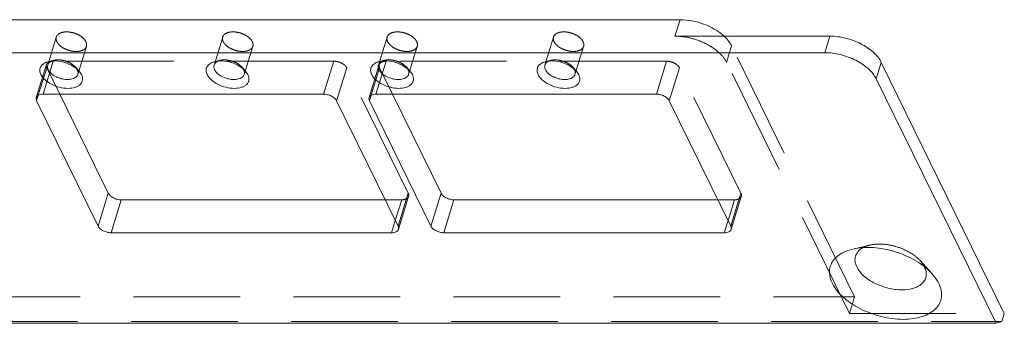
# Model space of a CAD drawing. Header units: millimetres. Extents: x 4497 to 11741, y 5958 to 12619.
# Tile 263 of 424: x 5401 to 5448, y 10831 to 10846. Entities that reach past the tile are written whole.
import ezdxf

# ---------------------------------------------------------------- set-up
doc = ezdxf.new("R2010")
doc.units = ezdxf.units.MM
doc.header["$LTSCALE"] = 0.8
doc.linetypes.add('HIDDEN', pattern=[9.525, 6.35, -3.175])
doc.layers.get('0').update_dxf_attribs({"linetype": 'CONTINUOUS', "lineweight": 0})
doc.layers.add('3', color=5, linetype='HIDDEN', lineweight=0)

msp = doc.modelspace()

# ---------------------------------------------------------------- linework, layer by layer
at = {"linetype": 'Continuous'}
for p, q in [((5432.188, 10845.922), (5378.674, 10845.922)), ((5431.945, 10845.139), (5432.188, 10845.922)), ((5439.314, 10845.139), (5431.945, 10845.139)), ((5439.072, 10844.355), (5439.314, 10845.139)), ((5439.072, 10844.355), (5370.821, 10844.355)), ((5441.524, 10843.112), (5441.766, 10843.895)), ((5447.623, 10831.961), (5441.766, 10843.895)), ((5403.565, 10843.491), (5403.691, 10843.311)), ((5411.486, 10843.491), (5411.612, 10843.311)), ((5419.315, 10843.491), (5419.441, 10843.311)), ((5427.236, 10843.491), (5427.362, 10843.311)), ((5447.228, 10831.488), (5441.524, 10843.112)), ((5401.554, 10842.071), (5401.634, 10842.328)), ((5401.554, 10842.071), (5404.483, 10836.104)), ((5415.218, 10842.382), (5401.862, 10842.382)), ((5402.655, 10842.382), (5404.967, 10837.67)), ((5418.759, 10836.104), (5415.831, 10842.071)), ((5417.397, 10842.071), (5417.476, 10842.328)), ((5417.397, 10842.071), (5420.325, 10836.104)), ((5431.06, 10842.382), (5417.705, 10842.382)), ((5418.497, 10842.382), (5420.809, 10837.67)), ((5434.602, 10836.104), (5431.673, 10842.071)), ((5404.483, 10836.104), (5404.967, 10837.67)), ((5405.096, 10835.793), (5405.58, 10837.359)), ((5405.58, 10837.359), (5418.143, 10837.359)), ((5420.325, 10836.104), (5420.809, 10837.67)), ((5420.938, 10835.793), (5421.422, 10837.359)), ((5421.422, 10837.359), (5433.985, 10837.359)), ((5418.451, 10835.793), (5418.629, 10836.369)), ((5434.293, 10835.793), (5434.471, 10836.369)), ((5405.096, 10835.793), (5418.451, 10835.793)), ((5420.938, 10835.793), (5434.293, 10835.793)), ((5447.502, 10831.569), (5447.623, 10831.961)), ((5375.294, 10831.488), (5447.228, 10831.488)), ((5447.228, 10831.488), (5447.502, 10831.569))]:
    msp.add_line(p, q, dxfattribs=at)
for centre in [(5403.078, 10843.345), (5410.999, 10843.345), (5418.828, 10843.345), (5426.749, 10843.345)]:
    msp.add_arc(centre, 0.456, 26.1831, 30.3517, dxfattribs=at)
for points, knots in [([(5432.188, 10845.922), (5432.377, 10845.922), (5432.764, 10845.882), (5433.326, 10845.726), (5433.843, 10845.482), (5434.148, 10845.264), (5434.279, 10845.143)], [0, 0, 0, 0, 0.249862, 0.50975, 0.764567, 1, 1, 1, 1]), ([(5439.314, 10845.139), (5439.566, 10845.139), (5440.079, 10845.07), (5440.791, 10844.808), (5441.383, 10844.423), (5441.677, 10844.077), (5441.766, 10843.895)], [0, 0, 0, 0, 0.264725, 0.53665, 0.788529, 1, 1, 1, 1]), ([(5441.524, 10843.112), (5441.435, 10843.293), (5441.141, 10843.64), (5440.549, 10844.025), (5439.837, 10844.286), (5439.324, 10844.355), (5439.072, 10844.355)], [0, 0, 0, 0, 0.211471, 0.46335, 0.735275, 1, 1, 1, 1]), ([(5401.756, 10843.311), (5401.729, 10843.367), (5401.691, 10843.485), (5401.722, 10843.668), (5401.842, 10843.816), (5401.956, 10843.877), (5402.019, 10843.901)], [0, 0, 0, 0, 0.255304, 0.485282, 0.723932, 1, 1, 1, 1]), ([(5402.019, 10843.901), (5402.028, 10843.904), (5402.064, 10843.917), (5402.101, 10843.927), (5402.129, 10843.934)], [0, 0, 0, 0, 0.242899, 1, 1, 1, 1]), ([(5402.08, 10843.768), (5402.089, 10843.798), (5402.123, 10843.859), (5402.175, 10843.904), (5402.205, 10843.923)], [0, 0, 0, 0, 0.478008, 1, 1, 1, 1]), ([(5402.129, 10843.934), (5402.249, 10843.962), (5402.513, 10843.976), (5402.905, 10843.9), (5403.272, 10843.741), (5403.482, 10843.581), (5403.565, 10843.491)], [0, 0, 0, 0, 0.236662, 0.499941, 0.763254, 1, 1, 1, 1]), ([(5409.678, 10843.311), (5409.65, 10843.367), (5409.613, 10843.485), (5409.643, 10843.668), (5409.763, 10843.816), (5409.877, 10843.877), (5409.94, 10843.901)], [0, 0, 0, 0, 0.255304, 0.485282, 0.723932, 1, 1, 1, 1]), ([(5409.94, 10843.901), (5409.949, 10843.904), (5409.985, 10843.917), (5410.022, 10843.927), (5410.05, 10843.934)], [0, 0, 0, 0, 0.242899, 1, 1, 1, 1]), ([(5410.001, 10843.768), (5410.01, 10843.798), (5410.044, 10843.859), (5410.096, 10843.904), (5410.126, 10843.923)], [0, 0, 0, 0, 0.478008, 1, 1, 1, 1]), ([(5410.05, 10843.934), (5410.17, 10843.962), (5410.434, 10843.976), (5410.826, 10843.9), (5411.193, 10843.741), (5411.403, 10843.581), (5411.486, 10843.491)], [0, 0, 0, 0, 0.236662, 0.499941, 0.763254, 1, 1, 1, 1]), ([(5417.507, 10843.311), (5417.479, 10843.367), (5417.442, 10843.485), (5417.472, 10843.668), (5417.592, 10843.816), (5417.706, 10843.877), (5417.77, 10843.901)], [0, 0, 0, 0, 0.255304, 0.485282, 0.723932, 1, 1, 1, 1]), ([(5417.77, 10843.901), (5417.778, 10843.904), (5417.814, 10843.917), (5417.851, 10843.927), (5417.879, 10843.934)], [0, 0, 0, 0, 0.242899, 1, 1, 1, 1]), ([(5417.83, 10843.768), (5417.839, 10843.798), (5417.873, 10843.859), (5417.925, 10843.904), (5417.955, 10843.923)], [0, 0, 0, 0, 0.478008, 1, 1, 1, 1]), ([(5417.879, 10843.934), (5417.999, 10843.962), (5418.263, 10843.976), (5418.655, 10843.9), (5419.022, 10843.741), (5419.232, 10843.581), (5419.315, 10843.491)], [0, 0, 0, 0, 0.236662, 0.499941, 0.763254, 1, 1, 1, 1]), ([(5425.428, 10843.311), (5425.4, 10843.367), (5425.363, 10843.485), (5425.393, 10843.668), (5425.513, 10843.816), (5425.627, 10843.877), (5425.691, 10843.901)], [0, 0, 0, 0, 0.255304, 0.485282, 0.723932, 1, 1, 1, 1]), ([(5425.691, 10843.901), (5425.699, 10843.904), (5425.735, 10843.917), (5425.772, 10843.927), (5425.801, 10843.934)], [0, 0, 0, 0, 0.242899, 1, 1, 1, 1]), ([(5425.751, 10843.768), (5425.76, 10843.798), (5425.794, 10843.859), (5425.847, 10843.904), (5425.876, 10843.923)], [0, 0, 0, 0, 0.478008, 1, 1, 1, 1]), ([(5425.801, 10843.934), (5425.92, 10843.962), (5426.184, 10843.976), (5426.576, 10843.9), (5426.943, 10843.741), (5427.153, 10843.581), (5427.236, 10843.491)], [0, 0, 0, 0, 0.236662, 0.499941, 0.763254, 1, 1, 1, 1]), ([(5402.105, 10843.546), (5402.088, 10843.582), (5402.063, 10843.655), (5402.069, 10843.733), (5402.08, 10843.768)], [0, 0, 0, 0, 0.525754, 1, 1, 1, 1]), ([(5403.513, 10843.325), (5403.498, 10843.278), (5403.434, 10843.187), (5403.275, 10843.106), (5403.073, 10843.073), (5402.843, 10843.087), (5402.609, 10843.148), (5402.394, 10843.249), (5402.219, 10843.38), (5402.133, 10843.49), (5402.105, 10843.546)], [0, 0, 0, 0, 0.087918, 0.191496, 0.315829, 0.456985, 0.606125, 0.75253, 0.886084, 1, 1, 1, 1]), ([(5403.487, 10843.546), (5403.493, 10843.534), (5403.513, 10843.489), (5403.523, 10843.439), (5403.524, 10843.402)], [0, 0, 0, 0, 0.266067, 1, 1, 1, 1]), ([(5410.026, 10843.546), (5410.009, 10843.582), (5409.984, 10843.655), (5409.99, 10843.733), (5410.001, 10843.768)], [0, 0, 0, 0, 0.525754, 1, 1, 1, 1]), ([(5411.434, 10843.325), (5411.42, 10843.278), (5411.355, 10843.187), (5411.196, 10843.106), (5410.994, 10843.073), (5410.764, 10843.087), (5410.53, 10843.148), (5410.315, 10843.249), (5410.14, 10843.38), (5410.054, 10843.49), (5410.026, 10843.546)], [0, 0, 0, 0, 0.087918, 0.191496, 0.315829, 0.456985, 0.606125, 0.75253, 0.886084, 1, 1, 1, 1]), ([(5411.408, 10843.546), (5411.414, 10843.534), (5411.434, 10843.489), (5411.445, 10843.439), (5411.445, 10843.402)], [0, 0, 0, 0, 0.266067, 1, 1, 1, 1]), ([(5417.855, 10843.546), (5417.838, 10843.582), (5417.813, 10843.655), (5417.819, 10843.733), (5417.83, 10843.768)], [0, 0, 0, 0, 0.525754, 1, 1, 1, 1]), ([(5419.263, 10843.325), (5419.249, 10843.278), (5419.184, 10843.187), (5419.025, 10843.106), (5418.823, 10843.073), (5418.593, 10843.087), (5418.359, 10843.148), (5418.144, 10843.249), (5417.969, 10843.38), (5417.883, 10843.49), (5417.855, 10843.546)], [0, 0, 0, 0, 0.087918, 0.191496, 0.315829, 0.456985, 0.606125, 0.75253, 0.886084, 1, 1, 1, 1]), ([(5419.237, 10843.546), (5419.243, 10843.534), (5419.263, 10843.489), (5419.274, 10843.439), (5419.274, 10843.402)], [0, 0, 0, 0, 0.266067, 1, 1, 1, 1]), ([(5425.777, 10843.546), (5425.759, 10843.582), (5425.735, 10843.655), (5425.74, 10843.733), (5425.751, 10843.768)], [0, 0, 0, 0, 0.525754, 1, 1, 1, 1]), ([(5427.184, 10843.325), (5427.17, 10843.278), (5427.105, 10843.187), (5426.947, 10843.106), (5426.744, 10843.073), (5426.514, 10843.087), (5426.28, 10843.148), (5426.065, 10843.249), (5425.89, 10843.38), (5425.804, 10843.49), (5425.777, 10843.546)], [0, 0, 0, 0, 0.087918, 0.191496, 0.315829, 0.456985, 0.606125, 0.75253, 0.886084, 1, 1, 1, 1]), ([(5427.158, 10843.546), (5427.164, 10843.534), (5427.184, 10843.489), (5427.195, 10843.439), (5427.195, 10843.402)], [0, 0, 0, 0, 0.266067, 1, 1, 1, 1]), ([(5403.691, 10843.311), (5403.728, 10843.235), (5403.76, 10843.105), (5403.711, 10842.944), (5403.635, 10842.842), (5403.525, 10842.761), (5403.329, 10842.678), (5403.027, 10842.643), (5402.642, 10842.695), (5402.268, 10842.832), (5401.957, 10843.034), (5401.803, 10843.216), (5401.756, 10843.311)], [0, 0, 0, 0, 0.096782, 0.141583, 0.188034, 0.239009, 0.296134, 0.428923, 0.58009, 0.735393, 0.879229, 1, 1, 1, 1]), ([(5411.612, 10843.311), (5411.649, 10843.235), (5411.681, 10843.105), (5411.632, 10842.944), (5411.557, 10842.842), (5411.446, 10842.761), (5411.25, 10842.678), (5410.948, 10842.643), (5410.563, 10842.695), (5410.19, 10842.832), (5409.878, 10843.034), (5409.724, 10843.216), (5409.678, 10843.311)], [0, 0, 0, 0, 0.096782, 0.141583, 0.188034, 0.239009, 0.296134, 0.428923, 0.58009, 0.735393, 0.879229, 1, 1, 1, 1]), ([(5419.441, 10843.311), (5419.478, 10843.235), (5419.51, 10843.105), (5419.461, 10842.944), (5419.386, 10842.842), (5419.275, 10842.761), (5419.079, 10842.678), (5418.777, 10842.643), (5418.393, 10842.695), (5418.019, 10842.832), (5417.708, 10843.034), (5417.553, 10843.216), (5417.507, 10843.311)], [0, 0, 0, 0, 0.096782, 0.141583, 0.188034, 0.239009, 0.296134, 0.428923, 0.58009, 0.735393, 0.879229, 1, 1, 1, 1]), ([(5427.362, 10843.311), (5427.399, 10843.235), (5427.431, 10843.105), (5427.382, 10842.944), (5427.307, 10842.842), (5427.196, 10842.761), (5427.001, 10842.678), (5426.698, 10842.643), (5426.314, 10842.695), (5425.94, 10842.832), (5425.629, 10843.034), (5425.474, 10843.216), (5425.428, 10843.311)], [0, 0, 0, 0, 0.096782, 0.141583, 0.188034, 0.239009, 0.296134, 0.428923, 0.58009, 0.735393, 0.879229, 1, 1, 1, 1]), ([(5401.554, 10842.071), (5401.543, 10842.095), (5401.526, 10842.144), (5401.53, 10842.196), (5401.537, 10842.219)], [0, 0, 0, 0, 0.525758, 1, 1, 1, 1]), ([(5401.537, 10842.219), (5401.545, 10842.244), (5401.575, 10842.293), (5401.651, 10842.344), (5401.75, 10842.376), (5401.823, 10842.382), (5401.862, 10842.382)], [0, 0, 0, 0, 0.202215, 0.430018, 0.696256, 1, 1, 1, 1]), ([(5415.218, 10842.382), (5415.281, 10842.382), (5415.409, 10842.364), (5415.587, 10842.299), (5415.735, 10842.203), (5415.809, 10842.116), (5415.831, 10842.071)], [0, 0, 0, 0, 0.264737, 0.536644, 0.78852, 1, 1, 1, 1]), ([(5417.397, 10842.071), (5417.385, 10842.095), (5417.369, 10842.144), (5417.372, 10842.196), (5417.379, 10842.219)], [0, 0, 0, 0, 0.525758, 1, 1, 1, 1]), ([(5417.379, 10842.219), (5417.387, 10842.244), (5417.417, 10842.293), (5417.493, 10842.344), (5417.592, 10842.376), (5417.666, 10842.382), (5417.705, 10842.382)], [0, 0, 0, 0, 0.202215, 0.430018, 0.696256, 1, 1, 1, 1]), ([(5431.06, 10842.382), (5431.123, 10842.382), (5431.251, 10842.364), (5431.429, 10842.299), (5431.577, 10842.203), (5431.651, 10842.116), (5431.673, 10842.071)], [0, 0, 0, 0, 0.264737, 0.536644, 0.78852, 1, 1, 1, 1]), ([(5404.967, 10837.67), (5404.989, 10837.625), (5405.063, 10837.538), (5405.211, 10837.442), (5405.389, 10837.377), (5405.517, 10837.359), (5405.58, 10837.359)], [0, 0, 0, 0, 0.21148, 0.463356, 0.735263, 1, 1, 1, 1]), ([(5420.809, 10837.67), (5420.831, 10837.625), (5420.905, 10837.538), (5421.053, 10837.442), (5421.231, 10837.377), (5421.359, 10837.359), (5421.422, 10837.359)], [0, 0, 0, 0, 0.21148, 0.463356, 0.735263, 1, 1, 1, 1]), ([(5405.096, 10835.793), (5405.033, 10835.793), (5404.905, 10835.81), (5404.727, 10835.875), (5404.579, 10835.972), (5404.505, 10836.058), (5404.483, 10836.104)], [0, 0, 0, 0, 0.264737, 0.536644, 0.78852, 1, 1, 1, 1]), ([(5418.776, 10835.956), (5418.769, 10835.931), (5418.739, 10835.882), (5418.663, 10835.83), (5418.564, 10835.799), (5418.49, 10835.793), (5418.451, 10835.793)], [0, 0, 0, 0, 0.202215, 0.430018, 0.696256, 1, 1, 1, 1]), ([(5418.759, 10836.104), (5418.771, 10836.08), (5418.787, 10836.031), (5418.783, 10835.979), (5418.776, 10835.956)], [0, 0, 0, 0, 0.525758, 1, 1, 1, 1]), ([(5420.938, 10835.793), (5420.875, 10835.793), (5420.747, 10835.81), (5420.569, 10835.875), (5420.421, 10835.972), (5420.347, 10836.058), (5420.325, 10836.104)], [0, 0, 0, 0, 0.264737, 0.536644, 0.78852, 1, 1, 1, 1]), ([(5434.619, 10835.956), (5434.611, 10835.931), (5434.581, 10835.882), (5434.505, 10835.83), (5434.406, 10835.799), (5434.333, 10835.793), (5434.293, 10835.793)], [0, 0, 0, 0, 0.202215, 0.430018, 0.696256, 1, 1, 1, 1]), ([(5434.602, 10836.104), (5434.613, 10836.08), (5434.63, 10836.031), (5434.626, 10835.979), (5434.619, 10835.956)], [0, 0, 0, 0, 0.525758, 1, 1, 1, 1]), ([(5439.436, 10833.384), (5439.355, 10833.548), (5439.277, 10833.817), (5439.321, 10834.169), (5439.423, 10834.406), (5439.591, 10834.614), (5439.817, 10834.788), (5440.096, 10834.926), (5440.303, 10834.99), (5440.413, 10835.015)], [0, 0, 0, 0, 0.245324, 0.357645, 0.469281, 0.585737, 0.711456, 0.849195, 1, 1, 1, 1]), ([(5440.413, 10835.015), (5440.726, 10835.089), (5441.418, 10835.124), (5442.445, 10834.926), (5443.406, 10834.51), (5443.957, 10834.091), (5444.175, 10833.853)], [0, 0, 0, 0, 0.236688, 0.500004, 0.76332, 1, 1, 1, 1]), ([(5440.599, 10834.167), (5440.558, 10834.252), (5440.5, 10834.426), (5440.522, 10834.697), (5440.664, 10834.931), (5440.812, 10835.04), (5440.896, 10835.085)], [0, 0, 0, 0, 0.262248, 0.498528, 0.73564, 1, 1, 1, 1]), ([(5443.823, 10834.167), (5443.856, 10834.1), (5443.905, 10833.964), (5443.917, 10833.752), (5443.857, 10833.555), (5443.731, 10833.386), (5443.547, 10833.25), (5443.221, 10833.112), (5442.717, 10833.053), (5442.076, 10833.14), (5441.453, 10833.368), (5440.934, 10833.706), (5440.677, 10834.009), (5440.599, 10834.167)], [0, 0, 0, 0, 0.051139, 0.097705, 0.142458, 0.188865, 0.239792, 0.296856, 0.42951, 0.580521, 0.735663, 0.879358, 1, 1, 1, 1]), ([(5444.175, 10833.853), (5444.209, 10833.816), (5444.333, 10833.671), (5444.44, 10833.51), (5444.502, 10833.384)], [0, 0, 0, 0, 0.265209, 1, 1, 1, 1]), ([(5444.502, 10833.384), (5444.554, 10833.278), (5444.631, 10833.064), (5444.649, 10832.732), (5444.556, 10832.422), (5444.357, 10832.156), (5444.068, 10831.943), (5443.703, 10831.788), (5443.274, 10831.694), (5442.62, 10831.653), (5441.756, 10831.77), (5440.928, 10832.073), (5440.332, 10832.42), (5439.85, 10832.791), (5439.558, 10833.135), (5439.436, 10833.384)], [0, 0, 0, 0, 0.05111, 0.097634, 0.142357, 0.188731, 0.23962, 0.296643, 0.360168, 0.429604, 0.580507, 0.735538, 0.809796, 0.879447, 1, 1, 1, 1])]:
    msp.add_open_spline(points, degree=3, knots=knots, dxfattribs=at)
for points in [[(5402.205, 10843.923), (5402.223, 10843.935), (5402.242, 10843.945), (5402.262, 10843.954)], [(5410.126, 10843.923), (5410.144, 10843.935), (5410.164, 10843.945), (5410.183, 10843.954)], [(5417.955, 10843.923), (5417.973, 10843.935), (5417.993, 10843.945), (5418.012, 10843.954)], [(5425.876, 10843.923), (5425.894, 10843.935), (5425.914, 10843.945), (5425.933, 10843.954)], [(5403.524, 10843.402), (5403.524, 10843.376), (5403.52, 10843.35), (5403.513, 10843.325)], [(5411.445, 10843.402), (5411.445, 10843.376), (5411.442, 10843.35), (5411.434, 10843.325)], [(5419.274, 10843.402), (5419.274, 10843.376), (5419.271, 10843.35), (5419.263, 10843.325)], [(5427.195, 10843.402), (5427.195, 10843.376), (5427.192, 10843.35), (5427.184, 10843.325)]]:
    msp.add_open_spline(points, degree=3, dxfattribs=at)
at = {"layer": '3'}
for p, q in [((5402.491, 10845.099), (5402.08, 10843.768)), ((5410.412, 10845.099), (5410.001, 10843.768)), ((5418.241, 10845.099), (5417.83, 10843.768)), ((5426.162, 10845.099), (5425.751, 10843.768)), ((5403.924, 10844.656), (5403.513, 10843.325)), ((5411.845, 10844.656), (5411.434, 10843.325)), ((5419.674, 10844.656), (5419.263, 10843.325)), ((5427.595, 10844.656), (5427.184, 10843.325)), ((5434.398, 10843.895), (5434.64, 10844.679)), ((5440.497, 10832.744), (5434.64, 10844.679)), ((5401.862, 10842.382), (5402.347, 10843.948)), ((5402.372, 10843.991), (5402.129, 10843.934)), ((5415.702, 10843.948), (5402.347, 10843.948)), ((5410.293, 10843.991), (5410.051, 10843.934)), ((5415.218, 10842.382), (5415.702, 10843.948)), ((5417.705, 10842.382), (5418.189, 10843.948)), ((5418.122, 10843.991), (5417.88, 10843.934)), ((5431.544, 10843.948), (5418.189, 10843.948)), ((5426.043, 10843.991), (5425.801, 10843.934)), ((5431.06, 10842.382), (5431.544, 10843.948)), ((5440.254, 10831.961), (5434.398, 10843.895)), ((5401.537, 10842.219), (5402.021, 10843.785)), ((5401.634, 10842.328), (5402.039, 10843.638)), ((5402.039, 10843.638), (5402.655, 10842.382)), ((5403.398, 10843.674), (5403.566, 10843.49)), ((5411.319, 10843.674), (5411.487, 10843.49)), ((5415.831, 10842.071), (5416.315, 10843.638)), ((5419.243, 10837.67), (5416.315, 10843.638)), ((5417.379, 10842.219), (5417.864, 10843.785)), ((5417.476, 10842.328), (5417.881, 10843.638)), ((5417.881, 10843.638), (5418.497, 10842.382)), ((5419.148, 10843.674), (5419.316, 10843.49)), ((5427.069, 10843.674), (5427.237, 10843.49)), ((5431.673, 10842.071), (5432.157, 10843.638)), ((5435.086, 10837.67), (5432.157, 10843.638)), ((5418.143, 10837.359), (5418.935, 10837.359)), ((5418.629, 10836.369), (5418.935, 10837.359)), ((5418.759, 10836.104), (5419.243, 10837.67)), ((5418.776, 10835.956), (5419.261, 10837.523)), ((5433.985, 10837.359), (5434.778, 10837.359)), ((5434.471, 10836.369), (5434.778, 10837.359)), ((5434.602, 10836.104), (5435.086, 10837.67)), ((5434.619, 10835.956), (5435.103, 10837.523)), ((5441.221, 10835.206), (5440.413, 10835.016)), ((5443.614, 10834.466), (5444.174, 10833.853)), ((5383.299, 10832.744), (5440.497, 10832.744)), ((5440.497, 10832.744), (5440.254, 10831.961)), ((5440.254, 10831.961), (5447.623, 10831.961)), ((5375.567, 10831.569), (5447.502, 10831.569))]:
    msp.add_line(p, q, dxfattribs=at)
msp.add_arc((5442.906, 10833.717), 1.021, 26.1422, 27.3598, dxfattribs=at)
for points, knots in [([(5403.898, 10844.878), (5403.871, 10844.934), (5403.785, 10845.044), (5403.61, 10845.175), (5403.395, 10845.276), (5403.161, 10845.337), (5402.931, 10845.351), (5402.729, 10845.318), (5402.57, 10845.237), (5402.505, 10845.146), (5402.491, 10845.099)], [0, 0, 0, 0, 0.113912, 0.247462, 0.393862, 0.542998, 0.684156, 0.808494, 0.912079, 1, 1, 1, 1]), ([(5411.82, 10844.878), (5411.792, 10844.934), (5411.706, 10845.044), (5411.531, 10845.175), (5411.316, 10845.276), (5411.082, 10845.337), (5410.852, 10845.351), (5410.65, 10845.318), (5410.491, 10845.237), (5410.427, 10845.146), (5410.412, 10845.099)], [0, 0, 0, 0, 0.113912, 0.247462, 0.393862, 0.542998, 0.684156, 0.808494, 0.912079, 1, 1, 1, 1]), ([(5419.649, 10844.878), (5419.621, 10844.934), (5419.535, 10845.044), (5419.36, 10845.175), (5419.145, 10845.276), (5418.911, 10845.337), (5418.681, 10845.351), (5418.479, 10845.318), (5418.32, 10845.237), (5418.256, 10845.146), (5418.241, 10845.099)], [0, 0, 0, 0, 0.113912, 0.247462, 0.393862, 0.542998, 0.684156, 0.808494, 0.912079, 1, 1, 1, 1]), ([(5427.57, 10844.878), (5427.542, 10844.934), (5427.456, 10845.044), (5427.281, 10845.175), (5427.066, 10845.276), (5426.832, 10845.337), (5426.602, 10845.351), (5426.4, 10845.318), (5426.241, 10845.237), (5426.177, 10845.146), (5426.162, 10845.099)], [0, 0, 0, 0, 0.113912, 0.247462, 0.393862, 0.542998, 0.684156, 0.808494, 0.912079, 1, 1, 1, 1]), ([(5402.491, 10845.099), (5402.48, 10845.065), (5402.475, 10844.987), (5402.499, 10844.913), (5402.517, 10844.878)], [0, 0, 0, 0, 0.474243, 1, 1, 1, 1]), ([(5402.517, 10844.878), (5402.544, 10844.821), (5402.63, 10844.712), (5402.805, 10844.581), (5403.02, 10844.48), (5403.255, 10844.419), (5403.484, 10844.404), (5403.687, 10844.438), (5403.846, 10844.519), (5403.91, 10844.61), (5403.924, 10844.656)], [0, 0, 0, 0, 0.113912, 0.247462, 0.393862, 0.542998, 0.684156, 0.808494, 0.912079, 1, 1, 1, 1]), ([(5403.924, 10844.656), (5403.935, 10844.691), (5403.94, 10844.769), (5403.916, 10844.842), (5403.898, 10844.878)], [0, 0, 0, 0, 0.474243, 1, 1, 1, 1]), ([(5410.412, 10845.099), (5410.402, 10845.065), (5410.396, 10844.987), (5410.42, 10844.913), (5410.438, 10844.878)], [0, 0, 0, 0, 0.474243, 1, 1, 1, 1]), ([(5410.438, 10844.878), (5410.466, 10844.821), (5410.551, 10844.712), (5410.726, 10844.581), (5410.942, 10844.48), (5411.176, 10844.419), (5411.405, 10844.404), (5411.608, 10844.438), (5411.767, 10844.519), (5411.831, 10844.61), (5411.845, 10844.656)], [0, 0, 0, 0, 0.113912, 0.247462, 0.393862, 0.542998, 0.684156, 0.808494, 0.912079, 1, 1, 1, 1]), ([(5411.845, 10844.656), (5411.856, 10844.691), (5411.862, 10844.769), (5411.837, 10844.842), (5411.82, 10844.878)], [0, 0, 0, 0, 0.474243, 1, 1, 1, 1]), ([(5418.241, 10845.099), (5418.231, 10845.065), (5418.225, 10844.987), (5418.249, 10844.913), (5418.267, 10844.878)], [0, 0, 0, 0, 0.474243, 1, 1, 1, 1]), ([(5418.267, 10844.878), (5418.295, 10844.821), (5418.38, 10844.712), (5418.555, 10844.581), (5418.771, 10844.48), (5419.005, 10844.419), (5419.234, 10844.404), (5419.437, 10844.438), (5419.596, 10844.519), (5419.66, 10844.61), (5419.674, 10844.656)], [0, 0, 0, 0, 0.113912, 0.247462, 0.393862, 0.542998, 0.684156, 0.808494, 0.912079, 1, 1, 1, 1]), ([(5419.674, 10844.656), (5419.685, 10844.691), (5419.691, 10844.769), (5419.666, 10844.842), (5419.649, 10844.878)], [0, 0, 0, 0, 0.474243, 1, 1, 1, 1]), ([(5426.162, 10845.099), (5426.152, 10845.065), (5426.146, 10844.987), (5426.171, 10844.913), (5426.188, 10844.878)], [0, 0, 0, 0, 0.474243, 1, 1, 1, 1]), ([(5426.188, 10844.878), (5426.216, 10844.821), (5426.302, 10844.712), (5426.476, 10844.581), (5426.692, 10844.48), (5426.926, 10844.419), (5427.155, 10844.404), (5427.358, 10844.438), (5427.517, 10844.519), (5427.581, 10844.61), (5427.595, 10844.656)], [0, 0, 0, 0, 0.113912, 0.247462, 0.393862, 0.542998, 0.684156, 0.808494, 0.912079, 1, 1, 1, 1]), ([(5427.595, 10844.656), (5427.606, 10844.691), (5427.612, 10844.769), (5427.587, 10844.842), (5427.57, 10844.878)], [0, 0, 0, 0, 0.474243, 1, 1, 1, 1]), ([(5434.398, 10843.895), (5434.309, 10844.077), (5434.015, 10844.423), (5433.422, 10844.808), (5432.711, 10845.07), (5432.198, 10845.139), (5431.945, 10845.139)], [0, 0, 0, 0, 0.211471, 0.46335, 0.735275, 1, 1, 1, 1]), ([(5434.279, 10845.143), (5434.318, 10845.107), (5434.458, 10844.969), (5434.577, 10844.808), (5434.64, 10844.679)], [0, 0, 0, 0, 0.270073, 1, 1, 1, 1]), ([(5402.347, 10843.948), (5402.307, 10843.948), (5402.234, 10843.942), (5402.135, 10843.911), (5402.059, 10843.859), (5402.029, 10843.81), (5402.021, 10843.785)], [0, 0, 0, 0, 0.303744, 0.569982, 0.797785, 1, 1, 1, 1]), ([(5402.262, 10843.954), (5402.271, 10843.958), (5402.306, 10843.973), (5402.343, 10843.984), (5402.372, 10843.991)], [0, 0, 0, 0, 0.23968, 1, 1, 1, 1]), ([(5402.372, 10843.991), (5402.457, 10844.011), (5402.646, 10844.021), (5402.926, 10843.967), (5403.188, 10843.853), (5403.338, 10843.739), (5403.398, 10843.674)], [0, 0, 0, 0, 0.236691, 0.499989, 0.763296, 1, 1, 1, 1]), ([(5410.183, 10843.954), (5410.192, 10843.958), (5410.227, 10843.973), (5410.264, 10843.984), (5410.293, 10843.991)], [0, 0, 0, 0, 0.23968, 1, 1, 1, 1]), ([(5410.293, 10843.991), (5410.378, 10844.011), (5410.567, 10844.021), (5410.847, 10843.967), (5411.109, 10843.853), (5411.259, 10843.739), (5411.319, 10843.674)], [0, 0, 0, 0, 0.236691, 0.499989, 0.763296, 1, 1, 1, 1]), ([(5416.315, 10843.638), (5416.293, 10843.683), (5416.219, 10843.77), (5416.071, 10843.866), (5415.893, 10843.931), (5415.765, 10843.948), (5415.702, 10843.948)], [0, 0, 0, 0, 0.21148, 0.463356, 0.735263, 1, 1, 1, 1]), ([(5418.189, 10843.948), (5418.15, 10843.948), (5418.076, 10843.942), (5417.977, 10843.911), (5417.901, 10843.859), (5417.871, 10843.81), (5417.864, 10843.785)], [0, 0, 0, 0, 0.303744, 0.569982, 0.797785, 1, 1, 1, 1]), ([(5418.012, 10843.954), (5418.021, 10843.958), (5418.056, 10843.973), (5418.093, 10843.984), (5418.122, 10843.991)], [0, 0, 0, 0, 0.23968, 1, 1, 1, 1]), ([(5418.122, 10843.991), (5418.207, 10844.011), (5418.396, 10844.021), (5418.676, 10843.967), (5418.938, 10843.853), (5419.088, 10843.739), (5419.148, 10843.674)], [0, 0, 0, 0, 0.236691, 0.499989, 0.763296, 1, 1, 1, 1]), ([(5425.933, 10843.954), (5425.942, 10843.958), (5425.977, 10843.973), (5426.014, 10843.984), (5426.043, 10843.991)], [0, 0, 0, 0, 0.23968, 1, 1, 1, 1]), ([(5426.043, 10843.991), (5426.129, 10844.011), (5426.317, 10844.021), (5426.597, 10843.967), (5426.859, 10843.853), (5427.01, 10843.739), (5427.069, 10843.674)], [0, 0, 0, 0, 0.236691, 0.499989, 0.763296, 1, 1, 1, 1]), ([(5432.157, 10843.638), (5432.135, 10843.683), (5432.062, 10843.77), (5431.913, 10843.866), (5431.736, 10843.931), (5431.607, 10843.948), (5431.544, 10843.948)], [0, 0, 0, 0, 0.21148, 0.463356, 0.735263, 1, 1, 1, 1]), ([(5402.014, 10843.734), (5402.014, 10843.726), (5402.017, 10843.693), (5402.027, 10843.66), (5402.039, 10843.638)], [0, 0, 0, 0, 0.236745, 1, 1, 1, 1]), ([(5403.398, 10843.674), (5403.405, 10843.666), (5403.432, 10843.635), (5403.456, 10843.602), (5403.471, 10843.575)], [0, 0, 0, 0, 0.261557, 1, 1, 1, 1]), ([(5411.319, 10843.674), (5411.326, 10843.666), (5411.353, 10843.635), (5411.377, 10843.602), (5411.392, 10843.575)], [0, 0, 0, 0, 0.261557, 1, 1, 1, 1]), ([(5417.856, 10843.734), (5417.856, 10843.726), (5417.859, 10843.693), (5417.87, 10843.66), (5417.881, 10843.638)], [0, 0, 0, 0, 0.236745, 1, 1, 1, 1]), ([(5419.148, 10843.674), (5419.155, 10843.666), (5419.182, 10843.635), (5419.206, 10843.602), (5419.221, 10843.575)], [0, 0, 0, 0, 0.261557, 1, 1, 1, 1]), ([(5427.069, 10843.674), (5427.076, 10843.666), (5427.103, 10843.635), (5427.127, 10843.602), (5427.142, 10843.575)], [0, 0, 0, 0, 0.261557, 1, 1, 1, 1]), ([(5418.935, 10837.359), (5418.975, 10837.359), (5419.048, 10837.366), (5419.147, 10837.397), (5419.223, 10837.448), (5419.253, 10837.498), (5419.261, 10837.522)], [0, 0, 0, 0, 0.303744, 0.569982, 0.797785, 1, 1, 1, 1]), ([(5419.261, 10837.522), (5419.268, 10837.545), (5419.271, 10837.597), (5419.255, 10837.646), (5419.243, 10837.67)], [0, 0, 0, 0, 0.474242, 1, 1, 1, 1]), ([(5434.778, 10837.359), (5434.817, 10837.359), (5434.89, 10837.366), (5434.99, 10837.397), (5435.065, 10837.448), (5435.095, 10837.498), (5435.103, 10837.522)], [0, 0, 0, 0, 0.303744, 0.569982, 0.797785, 1, 1, 1, 1]), ([(5435.103, 10837.522), (5435.11, 10837.545), (5435.114, 10837.597), (5435.097, 10837.646), (5435.086, 10837.67)], [0, 0, 0, 0, 0.474242, 1, 1, 1, 1]), ([(5440.896, 10835.085), (5440.92, 10835.098), (5441.024, 10835.15), (5441.135, 10835.185), (5441.221, 10835.206)], [0, 0, 0, 0, 0.236316, 1, 1, 1, 1]), ([(5441.221, 10835.206), (5441.421, 10835.253), (5441.861, 10835.275), (5442.515, 10835.148), (5443.126, 10834.884), (5443.476, 10834.617), (5443.615, 10834.466)], [0, 0, 0, 0, 0.236717, 0.50003, 0.763329, 1, 1, 1, 1]), ([(5443.615, 10834.466), (5443.635, 10834.443), (5443.71, 10834.357), (5443.774, 10834.261), (5443.813, 10834.187)], [0, 0, 0, 0, 0.264159, 1, 1, 1, 1])]:
    msp.add_open_spline(points, degree=3, knots=knots, dxfattribs=at)
for points in [[(5402.021, 10843.785), (5402.016, 10843.769), (5402.014, 10843.751), (5402.014, 10843.734)], [(5417.864, 10843.785), (5417.858, 10843.769), (5417.856, 10843.751), (5417.856, 10843.734)]]:
    msp.add_open_spline(points, degree=3, dxfattribs=at)

doc.saveas('drawing.dxf')
